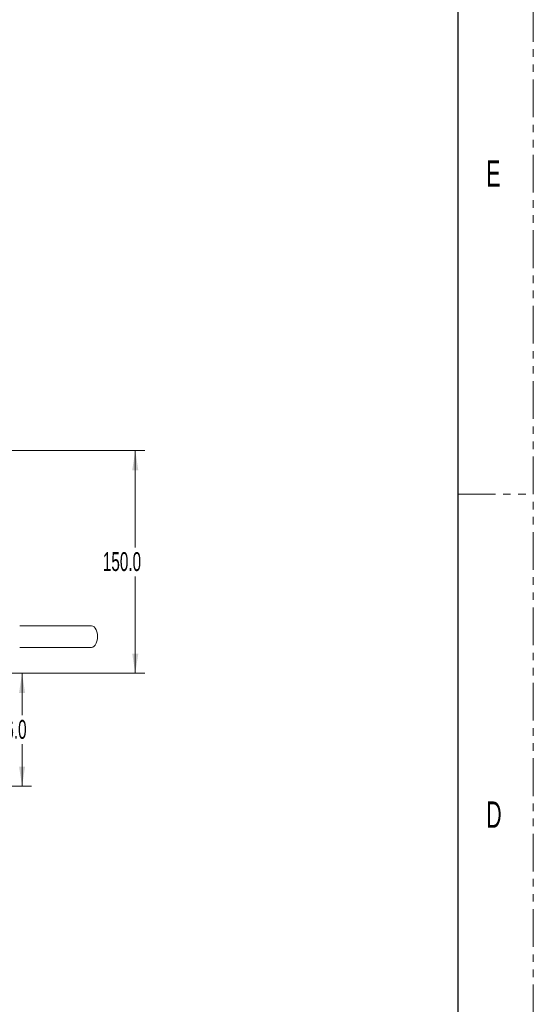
# Model space of a CAD drawing. Header units: millimetres. Extents: x 0 to 1118, y 0 to 864.
# Tile 505 of 512: x 1031 to 1118, y 346 to 512. Entities that reach past the tile are written whole.
import ezdxf

# ---------------------------------------------------------------- set-up
doc = ezdxf.new("R2010")
doc.units = ezdxf.units.MM
doc.linetypes.add('PHANTOM', pattern=[12.7, 6.35, -1.27, 1.27, -1.27, 1.27, -1.27])
doc.styles.add('SLDTEXTSTYLE0', font='TXT', dxfattribs={"width": 0.605})
doc.styles.add('SLDTEXTSTYLE1', font='TXT', dxfattribs={"width": 0.6})
doc.dimstyles.new('SLDDIMSTYLE1', dxfattribs={"dimtxt": 3.175, "dimasz": 3.302, "dimexe": 0, "dimexo": 0.0625, "dimgap": 0.79375, "dimtad": 0, "dimtih": 1, "dimtoh": 1, "dimdec": 1, "dimlfac": 4, "dimrnd": 1e-09, "dimzin": 4, "dimdsep": 46, "dimtxsty": 'SLDTEXTSTYLE0', "dimsah": 1, "dimcen": 0.09, "dimadec": 0, "dimazin": 1, "dimtfac": 1, "dimtofl": 0, "dimtmove": 0, "dimatfit": 3, "dimfxl": 1, "dimfrac": 2, "dimtolj": 1, "dimtzin": 12, "dimarcsym": 0})

# ---------------------------------------------------------------- blocks, each defined once
blk = doc.blocks.new('_D_24')
at = {"color": 7, "linetype": 'Continuous', "lineweight": 0}
for p, q in [((998.16, 401.66), (1033.16, 401.66)), ((1031.56, 401.66), (1031.56, 394.59)), ((1031.56, 382.66), (1031.56, 389.72)), ((996.4, 382.66), (1033.16, 382.66))]:
    blk.add_line(p, q, dxfattribs=at)
for points in [[(1031.56, 401.66), (1031.05, 398.36), (1032.07, 398.36)], [(1031.56, 382.66), (1032.07, 385.96), (1031.05, 385.96)]]:
    blk.add_solid(points, dxfattribs=at)
at = {"color": 7, "linetype": 'Continuous', "lineweight": 0, "insert": (1027.32, 393.81), "char_height": 3.175, "attachment_point": 1, "style": 'SLDTEXTSTYLE0'}
blk.add_mtext('76.0', dxfattribs=at)
blk = doc.blocks.new('_D_25')
at = {"color": 7, "linetype": 'Continuous', "lineweight": 0}
for p, q in [((998.16, 439.16), (1052.21, 439.16)), ((1050.61, 439.16), (1050.61, 422.84)), ((1050.61, 401.66), (1050.61, 417.97)), ((998.16, 401.66), (1052.21, 401.66))]:
    blk.add_line(p, q, dxfattribs=at)
for points in [[(1050.61, 439.16), (1050.1, 435.86), (1051.12, 435.86)], [(1050.61, 401.66), (1051.12, 404.96), (1050.1, 404.96)]]:
    blk.add_solid(points, dxfattribs=at)
at = {"color": 7, "linetype": 'Continuous', "lineweight": 0, "insert": (1045.16, 422.06), "char_height": 3.175, "attachment_point": 1, "style": 'SLDTEXTSTYLE0'}
blk.add_mtext('150.0', dxfattribs=at)

msp = doc.modelspace()

# ---------------------------------------------------------------- linework, layer by layer
at = {"color": 7, "linetype": 'PHANTOM', "lineweight": 0}
for p, q in [((1117.6, 0), (1117.6, 863.6)), ((1104.9, 431.8), (1117.6, 431.8))]:
    msp.add_line(p, q, dxfattribs=at)
at = {"color": 7, "linetype": 'Continuous', "lineweight": 30}
msp.add_line((1104.9, 838.2), (1104.9, 25.4), dxfattribs=at)
at = {"color": 7, "linetype": 'Continuous', "lineweight": 15, "flags": 128}
for points in [[(1043.2393, 409.6583), (1043.2413, 409.6583), (1043.4685, 409.6129), (1043.6843, 409.4788), (1043.8779, 409.2629), (1044.0395, 408.9759), (1044.1611, 408.6322), (1044.2366, 408.2491), (1044.2622, 407.8458)], [(1044.2622, 407.8458), (1044.2366, 407.4425), (1044.1611, 407.0594), (1044.0395, 406.7157), (1043.8779, 406.4287), (1043.6843, 406.2128), (1043.4685, 406.0788), (1043.2413, 406.0333), (1043.241, 406.0333)]]:
    msp.add_lwpolyline(points, dxfattribs=at)
at = {"color": 7, "linetype": 'Continuous', "lineweight": 15}
for points, knots in [([(1043.2413, 409.6583), (1042.6271, 409.6583), (1041.3986, 409.6583), (1039.4404, 409.6583), (1037.422, 409.6583), (1035.3543, 409.6583), (1033.2589, 409.6583), (1031.8604, 409.6583), (1031.1611, 409.6583)], [0, 0, 0, 0, 0.166666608, 0.333333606, 0.500000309, 0.666667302, 0.833333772, 1, 1, 1, 1]), ([(1031.1611, 406.0333), (1031.8604, 406.0333), (1033.2589, 406.0333), (1035.3543, 406.0333), (1037.422, 406.0333), (1039.4404, 406.0333), (1041.3986, 406.0333), (1042.6271, 406.0333), (1043.2413, 406.0333)], [0, 0, 0, 0, 0.166666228, 0.333332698, 0.499999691, 0.666666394, 0.833333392, 1, 1, 1, 1])]:
    msp.add_open_spline(points, degree=3, knots=knots, dxfattribs=at)

# ---------------------------------------------------------------- texts
at = {"color": 7, "linetype": 'Continuous', "lineweight": 0, "char_height": 4.445, "attachment_point": 1, "style": 'SLDTEXTSTYLE1'}
for s, insert in [('E', (1109.6943, 488.0477)), ('D', (1109.6943, 380.0977))]:
    msp.add_mtext(s, dxfattribs=dict(at, insert=insert))

# ---------------------------------------------------------------- dimensions: what is measured, and where the dimension line sits
at = {"color": 7, "linetype": 'Continuous', "lineweight": 0}
for base, p1, p2, picture, middle in [((1050.6122, 439.1583), (996.5563, 401.6583), (996.5563, 439.1583), '_D_25', (1050.6122, 420.4083)), ((1031.5622, 401.6583), (994.7973, 382.6583), (996.5563, 401.6583), '_D_24', (1031.5622, 392.1583))]:
    dim = msp.add_linear_dim(base=base, p1=p1, p2=p2, angle=90, dimstyle='SLDDIMSTYLE1', dxfattribs=at)
    dim.commit()
    dim.dimension.update_dxf_attribs({"geometry": picture, "text_midpoint": middle, "dimtype": 160})

doc.saveas('drawing.dxf')
